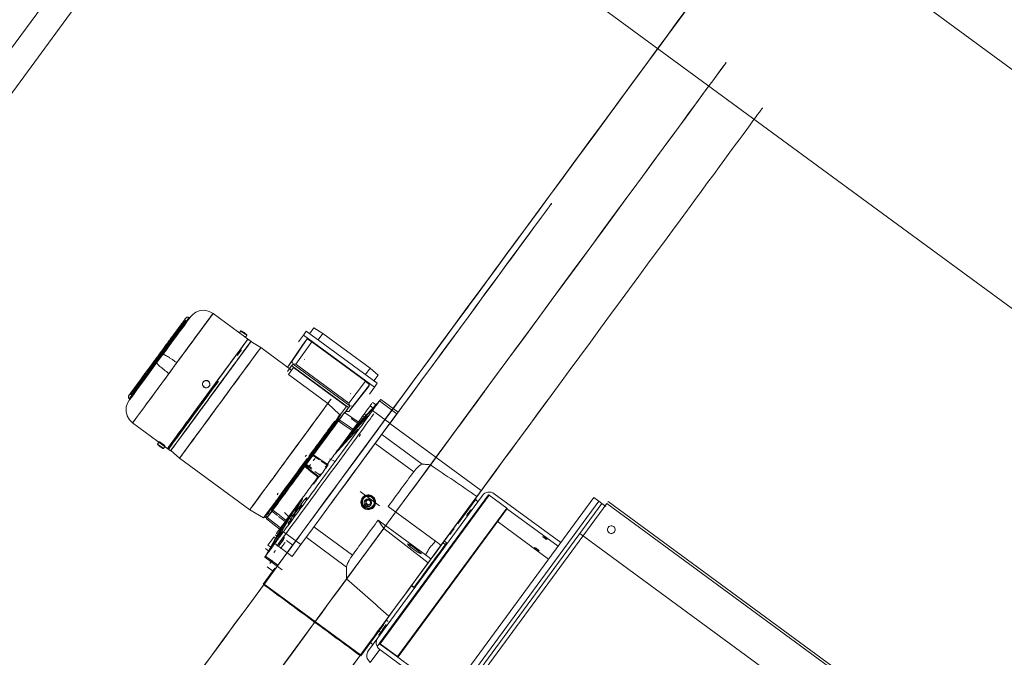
# Model space of a CAD drawing. Header units: metres. Extents: x 135583 to 135939, y 457896 to 458258.
# Tile 294 of 599: x 135793.919 to 135795.195, y 457936.99 to 457937.817. Entities that reach past the tile are written whole.
import ezdxf

# ---------------------------------------------------------------- set-up
doc = ezdxf.new("R2010")
doc.units = ezdxf.units.M
doc.linetypes.add('Hidden', pattern=[4, 2, -2])
doc.layers.add('NIEUWE INSTALLATIE', color=250, linetype='Continuous', lineweight=0)

msp = doc.modelspace()

# ---------------------------------------------------------------- linework, layer by layer
at = {"layer": 'NIEUWE INSTALLATIE'}
for p, q in [((135794.4413, 457938.5061), (135791.0843, 457933.9368)), ((135794.1395, 457937.4305), (135794.1386, 457937.4312)), ((135794.1602, 457937.4234), (135794.1697, 457937.4363)), ((135794.219, 457937.4002), (135794.1697, 457937.4364)), ((135794.15, 457937.4095), (135794.1602, 457937.4234)), ((135794.2059, 457937.414), (135794.2036, 457937.411)), ((135794.2871, 457937.4084), (135794.2906, 457937.4133)), ((135794.2906, 457937.4133), (135794.3825, 457937.3458)), ((135794.3002, 457937.4175), (135794.2948, 457937.4101)), ((135794.3002, 457937.4175), (135794.3121, 457937.4104)), ((135794.2113, 457937.4053), (135794.2135, 457937.4084)), ((135794.2157, 457937.4015), (135794.2143, 457937.4023)), ((135794.2317, 457937.3922), (135794.2187, 457937.3998)), ((135794.2717, 457937.374), (135794.2917, 457937.4033)), ((135794.2772, 457937.3707), (135794.2978, 457937.3997)), ((135794.2804, 457937.3994), (135794.2871, 457937.4084)), ((135794.2867, 457937.3965), (135794.2909, 457937.4022)), ((135794.2871, 457937.4084), (135794.379, 457937.3409)), ((135794.2917, 457937.4033), (135794.2978, 457937.3997)), ((135794.2978, 457937.3997), (135794.3674, 457937.3486)), ((135794.3121, 457937.4104), (135794.3059, 457937.402)), ((135794.3121, 457937.4104), (135794.3734, 457937.3654)), ((135794.1081, 457937.392), (135794.107, 457937.3918)), ((135794.2011, 457937.3817), (135794.2067, 457937.3893)), ((135794.2716, 457937.3629), (135794.2317, 457937.3922)), ((135794.2667, 457937.3672), (135794.2867, 457937.3965)), ((135794.0973, 457937.3785), (135794.099, 457937.3809)), ((135794.1988, 457937.3727), (135794.2041, 457937.38)), ((135794.2667, 457937.3672), (135794.2717, 457937.374)), ((135794.2717, 457937.374), (135794.2734, 457937.3709)), ((135794.2884, 457937.3765), (135794.2881, 457937.3761)), ((135794.0893, 457937.3676), (135794.0894, 457937.3666)), ((135794.1984, 457937.3721), (135794.1903, 457937.3611)), ((135794.2663, 457937.3611), (135794.2716, 457937.3684)), ((135794.2675, 457937.3572), (135794.2741, 457937.3662)), ((135794.2681, 457937.3636), (135794.2725, 457937.3696)), ((135794.2725, 457937.3696), (135794.2717, 457937.3684)), ((135794.2717, 457937.3684), (135794.2725, 457937.3696)), ((135794.2717, 457937.3684), (135794.3453, 457937.3143)), ((135794.2725, 457937.3696), (135794.2734, 457937.3708)), ((135794.2734, 457937.3709), (135794.2772, 457937.3707)), ((135794.2734, 457937.3708), (135794.3472, 457937.3166)), ((135794.2741, 457937.3662), (135794.3426, 457937.3159)), ((135794.2772, 457937.3707), (135794.3459, 457937.3202)), ((135794.3734, 457937.3654), (135794.3672, 457937.357)), ((135794.3734, 457937.3654), (135794.3836, 457937.3562)), ((135794.0939, 457937.3332), (135794.1079, 457937.3523)), ((135794.3186, 457937.3196), (135794.2675, 457937.3572)), ((135794.3459, 457937.3202), (135794.3674, 457937.3486)), ((135794.3674, 457937.3486), (135794.3727, 457937.3438)), ((135794.3836, 457937.3562), (135794.3783, 457937.3489)), ((135794.1571, 457937.3477), (135794.1569, 457937.3474)), ((135794.1645, 457937.3417), (135794.1648, 457937.342)), ((135794.1692, 457937.3382), (135794.1766, 457937.3483)), ((135794.172, 457937.3362), (135794.1809, 457937.3484)), ((135794.3457, 457937.3092), (135794.3677, 457937.337)), ((135794.3507, 457937.316), (135794.3727, 457937.3438)), ((135794.3719, 457937.3427), (135794.3677, 457937.337)), ((135794.379, 457937.3409), (135794.3723, 457937.3319)), ((135794.379, 457937.3409), (135794.3825, 457937.3458)), ((135794.0612, 457937.3258), (135794.0621, 457937.3251)), ((135794.0818, 457937.3167), (135794.0939, 457937.3332)), ((135794.3478, 457937.3323), (135794.3481, 457937.3327)), ((135794.4081, 457937.3064), (135794.3856, 457937.3229)), ((135794.4096, 457937.3083), (135794.387, 457937.3249)), ((135794.1441, 457937.2982), (135794.153, 457937.3104)), ((135794.3337, 457937.3055), (135794.3186, 457937.3196)), ((135794.3308, 457937.2999), (135794.3426, 457937.3159)), ((135794.3454, 457937.3142), (135794.34, 457937.307)), ((135794.3462, 457937.3154), (135794.3418, 457937.3094)), ((135794.3463, 457937.3154), (135794.3453, 457937.3142)), ((135794.3453, 457937.3142), (135794.3463, 457937.3154)), ((135794.3507, 457937.316), (135794.3457, 457937.3092)), ((135794.3459, 457937.3202), (135794.3472, 457937.3166)), ((135794.3463, 457937.3154), (135794.3471, 457937.3166)), ((135794.3472, 457937.3166), (135794.3507, 457937.316)), ((135794.3734, 457937.3165), (135794.3772, 457937.3137)), ((135794.3764, 457937.3105), (135794.399, 457937.2939)), ((135794.381, 457937.3177), (135794.3766, 457937.3209)), ((135794.0683, 457937.2983), (135794.0655, 457937.2945)), ((135794.3298, 457937.2985), (135794.3309, 457937.3)), ((135794.3309, 457937.2975), (135794.3317, 457937.2969)), ((135794.3337, 457937.3025), (135794.3318, 457937.2987)), ((135794.3326, 457937.2981), (135794.3318, 457937.2987)), ((135794.3326, 457937.2981), (135794.3396, 457937.3076)), ((135794.3328, 457937.2979), (135794.3326, 457937.2981)), ((135794.3326, 457937.2976), (135794.3328, 457937.2979)), ((135794.3331, 457937.2983), (135794.3402, 457937.308)), ((135794.3337, 457937.3025), (135794.3356, 457937.3064)), ((135794.3348, 457937.2639), (135794.3621, 457937.3012)), ((135794.3593, 457937.295), (135794.3402, 457937.308)), ((135794.3457, 457937.3092), (135794.3418, 457937.3094)), ((135794.3487, 457937.3), (135794.3582, 457937.2934)), ((135794.3621, 457937.3012), (135794.3659, 457937.2984)), ((135794.3637, 457937.3033), (135794.3675, 457937.3005)), ((135794.3701, 457937.3028), (135794.3657, 457937.306)), ((135794.0655, 457937.2945), (135794.1147, 457937.2583)), ((135794.1288, 457937.2774), (135794.1359, 457937.2871)), ((135794.3418, 457937.216), (135794.399, 457937.2939)), ((135794.351, 457937.2861), (135794.3566, 457937.292)), ((135794.5173, 457937.2067), (135794.3987, 457937.2938)), ((135794.128, 457937.2822), (135794.1222, 457937.2742)), ((135794.35, 457937.2846), (135794.3536, 457937.2819)), ((135794.361, 457937.2793), (135794.3589, 457937.2766)), ((135794.4409, 457937.2409), (135794.3884, 457937.2795)), ((135794.0999, 457937.2698), (135794.0976, 457937.2667)), ((135794.1053, 457937.2611), (135794.1075, 457937.2641)), ((135794.1113, 457937.2621), (135794.1125, 457937.2611)), ((135794.4298, 457937.2311), (135794.3798, 457937.2678)), ((135794.1151, 457937.2587), (135794.1262, 457937.2486)), ((135794.1262, 457937.2486), (135794.2173, 457937.1817)), ((135794.2908, 457937.2527), (135794.2891, 457937.2507)), ((135794.2898, 457937.2399), (135794.2988, 457937.2521)), ((135794.2973, 457937.2517), (135794.2981, 457937.2511)), ((135794.2992, 457937.2521), (135794.3075, 457937.2465)), ((135794.3279, 457937.2444), (135794.3207, 457937.248)), ((135794.2874, 457937.2365), (135794.2891, 457937.2389)), ((135794.2883, 457937.2395), (135794.2891, 457937.2389)), ((135794.2886, 457937.2377), (135794.2893, 457937.2386)), ((135794.2896, 457937.2396), (135794.2888, 457937.2402)), ((135794.2891, 457937.2389), (135794.2898, 457937.2399)), ((135794.29, 457937.2396), (135794.2976, 457937.2343)), ((135794.2907, 457937.2405), (135794.2972, 457937.236)), ((135794.3099, 457937.2448), (135794.3171, 457937.2399)), ((135794.2807, 457937.2274), (135794.2798, 457937.228)), ((135794.28, 457937.2265), (135794.2807, 457937.2274)), ((135794.3015, 457937.2316), (135794.3086, 457937.2267)), ((135794.3056, 457937.2243), (135794.3074, 457937.2244)), ((135794.253, 457937.2012), (135794.2543, 457937.2034)), ((135794.2642, 457937.1679), (135794.2867, 457937.1984)), ((135794.3855, 457937.1869), (135794.3605, 457937.2053)), ((135794.3643, 457937.1969), (135794.3641, 457937.1966)), ((135794.3647, 457937.1962), (135794.3646, 457937.1961)), ((135794.5189, 457937.2003), (135794.3833, 457937.0159)), ((135794.5269, 457937.2011), (135794.3855, 457937.0086)), ((135794.3863, 457937.0081), (135794.5277, 457937.2006)), ((135794.6632, 457937.1975), (135794.4169, 457936.8623)), ((135794.4647, 457937.1351), (135794.5117, 457937.1991)), ((135794.5108, 457937.1961), (135794.4869, 457937.1636)), ((135794.5131, 457937.1924), (135794.509, 457937.1954)), ((135794.5173, 457937.2067), (135794.5117, 457937.1991)), ((135794.5503, 457937.184), (135794.5277, 457937.2006)), ((135794.6204, 457937.1393), (135794.5342, 457937.2026)), ((135794.6697, 457937.1928), (135794.6632, 457937.1975)), ((135794.2528, 457937.1893), (135794.2521, 457937.1916)), ((135794.2812, 457937.1834), (135794.2775, 457937.1862)), ((135794.2846, 457937.1939), (135794.2807, 457937.1887)), ((135794.2825, 457937.1852), (135794.2811, 457937.1862)), ((135794.2832, 457937.1861), (135794.283, 457937.1862)), ((135794.3675, 457937.1898), (135794.368, 457937.1904)), ((135794.3684, 457937.1939), (135794.3679, 457937.1932)), ((135794.3684, 457937.1939), (135794.368, 457937.1904)), ((135794.368, 457937.1904), (135794.3708, 457937.1884)), ((135794.3715, 457937.1953), (135794.3684, 457937.1939)), ((135794.3703, 457937.1878), (135794.3708, 457937.1884)), ((135794.3708, 457937.1884), (135794.3739, 457937.1898)), ((135794.3711, 457937.1946), (135794.3715, 457937.1953)), ((135794.3743, 457937.1932), (135794.3715, 457937.1953)), ((135794.3735, 457937.1891), (135794.3739, 457937.1898)), ((135794.3738, 457937.1926), (135794.3743, 457937.1932)), ((135794.3739, 457937.1898), (135794.3743, 457937.1932)), ((135794.3771, 457937.1869), (135794.3772, 457937.187)), ((135794.3778, 457937.1866), (135794.378, 457937.1868)), ((135794.4582, 457937.141), (135794.3968, 457937.1862)), ((135794.4089, 457936.9915), (135794.5503, 457937.184)), ((135794.4096, 457936.9909), (135794.551, 457937.1833)), ((135794.4234, 457936.8575), (135794.6697, 457937.1928)), ((135794.4274, 457936.8546), (135794.6737, 457937.1898)), ((135794.4291, 457936.8484), (135794.6801, 457937.1901)), ((135794.55, 457937.1836), (135794.6169, 457937.1345)), ((135794.6697, 457937.1928), (135794.6737, 457937.1898)), ((135794.6737, 457937.1898), (135794.6787, 457937.1862)), ((135794.6801, 457937.1901), (135795.1724, 457936.8284)), ((135795.1742, 457936.8308), (135794.6819, 457937.1925)), ((135794.2173, 457937.1817), (135794.2351, 457937.1713)), ((135794.2351, 457937.1713), (135794.2423, 457937.1781)), ((135794.2366, 457937.1727), (135794.2391, 457937.1709)), ((135794.2375, 457937.1739), (135794.2419, 457937.1781)), ((135794.2375, 457937.1739), (135794.24, 457937.1721)), ((135794.239, 457937.1702), (135794.24, 457937.1716)), ((135794.239, 457937.1702), (135794.2571, 457937.1559)), ((135794.2391, 457937.1709), (135794.24, 457937.1721)), ((135794.24, 457937.1721), (135794.247, 457937.1816)), ((135794.24, 457937.1716), (135794.2466, 457937.1805)), ((135794.2453, 457937.181), (135794.2461, 457937.1804)), ((135794.2461, 457937.1804), (135794.2464, 457937.1803)), ((135794.2461, 457937.1799), (135794.2533, 457937.1742)), ((135794.247, 457937.1816), (135794.2462, 457937.1822)), ((135794.2547, 457937.1731), (135794.2632, 457937.1664)), ((135794.2625, 457937.1781), (135794.2719, 457937.1682)), ((135794.2643, 457937.1667), (135794.2682, 457937.1733)), ((135794.2701, 457937.1758), (135794.2741, 457937.1729)), ((135794.5009, 457937.1779), (135794.5014, 457937.1787)), ((135794.2583, 457937.1574), (135794.2643, 457937.168)), ((135794.2632, 457937.1664), (135794.2601, 457937.1612)), ((135794.2643, 457937.1667), (135794.2614, 457937.1617)), ((135794.268, 457937.1651), (135794.2642, 457937.1679)), ((135794.3505, 457937.1231), (135794.3005, 457937.1598)), ((135794.3429, 457937.0922), (135794.391, 457937.1577)), ((135794.3838, 457937.1685), (135794.4452, 457937.1234)), ((135794.4823, 457937.1573), (135794.4767, 457937.1497)), ((135794.6047, 457937.1178), (135794.5378, 457937.1669)), ((135794.2408, 457937.136), (135794.2485, 457937.1464)), ((135794.2485, 457937.1465), (135794.2528, 457937.1433)), ((135794.2505, 457937.1492), (135794.2543, 457937.1464)), ((135794.2521, 457937.1513), (135794.2557, 457937.1486)), ((135794.2553, 457937.1358), (135794.2623, 457937.1457)), ((135794.2609, 457937.1532), (135794.2835, 457937.1366)), ((135794.2904, 457937.1461), (135794.3429, 457937.1075)), ((135794.6453, 457937.1511), (135795.1495, 457936.7807)), ((135794.2375, 457937.1316), (135794.242, 457937.1283)), ((135794.2405, 457937.1357), (135794.2408, 457937.136)), ((135794.2408, 457937.136), (135794.2446, 457937.1332)), ((135794.2497, 457937.138), (135794.2723, 457937.1214)), ((135794.2554, 457937.1356), (135794.2553, 457937.1358)), ((135794.2602, 457937.1353), (135794.2573, 457937.1315)), ((135794.2589, 457937.1336), (135794.2627, 457937.1388)), ((135794.2628, 457937.139), (135794.263, 457937.1392)), ((135794.2731, 457937.1361), (135794.2651, 457937.142)), ((135794.2704, 457937.1323), (135794.2658, 457937.1261)), ((135794.2723, 457937.1214), (135794.2835, 457937.1366)), ((135794.4517, 457937.1174), (135794.4647, 457937.135)), ((135794.4709, 457937.1367), (135794.4677, 457937.1391)), ((135794.4725, 457937.1389), (135794.4693, 457937.1413)), ((135794.4717, 457937.1361), (135794.4709, 457937.1367)), ((135794.2368, 457937.1205), (135794.2594, 457937.1039)), ((135794.2407, 457937.1267), (135794.2377, 457937.1217)), ((135794.2377, 457937.1217), (135794.2538, 457937.1099)), ((135794.244, 457937.1306), (135794.2439, 457937.1302)), ((135794.2505, 457937.129), (135794.2485, 457937.1262)), ((135794.2399, 457937.1077), (135794.2479, 457937.1018)), ((135794.2431, 457937.1121), (135794.2464, 457937.1166)), ((135794.4485, 457937.113), (135794.4517, 457937.1174)), ((135794.2346, 457937.0854), (135794.2497, 457937.1059)), ((135794.3612, 457936.9924), (135794.2346, 457937.0854)), ((135794.236, 457937.0855), (135794.3609, 457936.9937)), ((135794.4266, 457937.0832), (135794.4299, 457937.0809)), ((135794.4302, 457937.0814), (135794.427, 457937.0838)), ((135794.4302, 457937.0814), (135794.431, 457937.0808)), ((135794.3906, 457937.0325), (135794.3612, 457936.9924)), ((135794.3899, 457937.0324), (135794.3853, 457937.0262)), ((135794.3923, 457937.0307), (135794.3894, 457937.0267)), ((135794.3923, 457937.0307), (135794.3942, 457937.0332)), ((135794.3969, 457937.0368), (135794.3945, 457937.0386)), ((135794.3844, 457937.0249), (135794.3868, 457937.0231)), ((135794.3872, 457937.0231), (135794.3871, 457937.0231)), ((135794.3833, 457937.0159), (135794.3711, 457936.9992)), ((135794.3729, 457937.0101), (135794.3769, 457937.0071)), ((135794.3853, 457937.0084), (135794.3829, 457937.0052)), ((135794.3853, 457937.0084), (135794.3854, 457937.0086)), ((135794.3853, 457937.0084), (135794.3855, 457937.0086)), ((135794.4086, 457936.9911), (135794.386, 457937.0077)), ((135794.3863, 457937.0081), (135794.4089, 457936.9915)), ((135794.4755, 457936.942), (135794.3893, 457937.0054)), ((135794.3612, 457936.9924), (135794.3611, 457936.9923)), ((135794.3735, 457936.9839), (135794.3857, 457937.0005)), ((135794.3857, 457937.0005), (135794.472, 457936.9372)), ((135794.4096, 457936.9909), (135794.4095, 457936.9906)), ((135794.4095, 457936.9906), (135794.4096, 457936.9908))]:
    msp.add_line(p, q, dxfattribs=at)
at = {"layer": 'NIEUWE INSTALLATIE', "linetype": 'Hidden'}
for p, q in [((135794.2167, 457938.4791), (135795.667, 457937.4135)), ((135794.2167, 457938.4791), (135795.667, 457937.4135)), ((135791.1332, 457933.9443), (135794.4488, 457938.4572)), ((135795.519, 457937.2121), (135794.0687, 457938.2776)), ((135795.519, 457937.2121), (135794.0687, 457938.2776)), ((135795.519, 457937.2121), (135794.0687, 457938.2776)), ((135795.519, 457937.2121), (135794.0687, 457938.2776))]:
    msp.add_line(p, q, dxfattribs=at)
at = {"layer": 'NIEUWE INSTALLATIE', "flags": 128}
for points in [[(135794.1697, 457937.4364), (135794.1646, 457937.4391), (135794.1589, 457937.4404), (135794.1531, 457937.44), (135794.1476, 457937.438), (135794.1434, 457937.4351), (135794.1405, 457937.4319)], [(135794.1012, 457937.3852), (135794.1015, 457937.3856), (135794.1068, 457937.3928), (135794.1077, 457937.394), (135794.1154, 457937.4045), (135794.1218, 457937.4132), (135794.1271, 457937.4205), (135794.1312, 457937.4259), (135794.1337, 457937.4293), (135794.1339, 457937.4296), (135794.134, 457937.4298), (135794.1342, 457937.43), (135794.1345, 457937.4304), (135794.1333, 457937.4288), (135794.133, 457937.4284), (135794.1304, 457937.4249), (135794.13, 457937.4243), (135794.1295, 457937.4237), (135794.129, 457937.423), (135794.1285, 457937.4223), (135794.128, 457937.4216), (135794.1275, 457937.4209), (135794.1269, 457937.4201), (135794.1263, 457937.4193), (135794.1257, 457937.4185), (135794.1251, 457937.4176), (135794.1244, 457937.4168), (135794.1184, 457937.4085), (135794.1176, 457937.4074), (135794.1168, 457937.4063), (135794.116, 457937.4052), (135794.1151, 457937.4041), (135794.1143, 457937.403), (135794.1135, 457937.4018), (135794.1126, 457937.4007), (135794.1117, 457937.3995), (135794.1109, 457937.3983), (135794.11, 457937.3971), (135794.1091, 457937.3959), (135794.1082, 457937.3946), (135794.1073, 457937.3934), (135794.1064, 457937.3921), (135794.1054, 457937.3909), (135794.1045, 457937.3896), (135794.1036, 457937.3884), (135794.1026, 457937.3871), (135794.1017, 457937.3858), (135794.1012, 457937.3851)], [(135794.1377, 457937.4281), (135794.1398, 457937.431), (135794.1405, 457937.4319), (135794.1399, 457937.4311), (135794.1381, 457937.4286), (135794.1355, 457937.4251), (135794.1325, 457937.4209), (135794.126, 457937.4121), (135794.1218, 457937.4065), (135794.121, 457937.4054), (135794.1202, 457937.4043), (135794.119, 457937.4026), (135794.1181, 457937.4014), (135794.1173, 457937.4003), (135794.1164, 457937.3991), (135794.1155, 457937.3979), (135794.1147, 457937.3967), (135794.1138, 457937.3955), (135794.1129, 457937.3943), (135794.112, 457937.393), (135794.1111, 457937.3918), (135794.1101, 457937.3906), (135794.1092, 457937.3893), (135794.1083, 457937.388), (135794.1074, 457937.3868), (135794.1064, 457937.3855), (135794.1055, 457937.3842), (135794.1047, 457937.3831)], [(135794.1386, 457937.4312), (135794.1381, 457937.4314), (135794.1376, 457937.4316), (135794.1371, 457937.4317), (135794.1366, 457937.4317), (135794.136, 457937.4316), (135794.1355, 457937.4314), (135794.1351, 457937.4311), (135794.1347, 457937.4307), (135794.1346, 457937.4305)], [(135794.0606, 457937.3298), (135794.0615, 457937.331), (135794.0617, 457937.3313), (135794.0642, 457937.3348), (135794.0678, 457937.3397), (135794.072, 457937.3453), (135794.0726, 457937.3463), (135794.0733, 457937.3472), (135794.0815, 457937.3583), (135794.0856, 457937.3638), (135794.0873, 457937.3662), (135794.0882, 457937.3674), (135794.0891, 457937.3686), (135794.09, 457937.3699), (135794.0909, 457937.3712), (135794.0919, 457937.3724), (135794.0928, 457937.3737), (135794.0937, 457937.375), (135794.0947, 457937.3763), (135794.0956, 457937.3775), (135794.0966, 457937.3788), (135794.0975, 457937.3801), (135794.0985, 457937.3814), (135794.0994, 457937.3827), (135794.1003, 457937.384), (135794.1012, 457937.3851)], [(135794.0939, 457937.3752), (135794.093, 457937.3739), (135794.0874, 457937.3663), (135794.0865, 457937.3651), (135794.0856, 457937.3639), (135794.0765, 457937.3515), (135794.0705, 457937.3434), (135794.0658, 457937.337), (135794.0654, 457937.3364), (135794.0649, 457937.3357), (135794.062, 457937.3318), (135794.0617, 457937.3314), (135794.0615, 457937.3311), (135794.0606, 457937.3298)], [(135794.1047, 457937.3831), (135794.0979, 457937.3739), (135794.0901, 457937.3633), (135794.0834, 457937.3542), (135794.0773, 457937.3458), (135794.0718, 457937.3384), (135794.0673, 457937.3322), (135794.0638, 457937.3275), (135794.0617, 457937.3247), (135794.061, 457937.3237), (135794.0617, 457937.3246), (135794.0634, 457937.327), (135794.0661, 457937.3306)], [(135794.0655, 457937.2945), (135794.0613, 457937.2986), (135794.0584, 457937.3037), (135794.0571, 457937.3093), (135794.0573, 457937.3151), (135794.0589, 457937.32), (135794.061, 457937.3237)], [(135794.0612, 457937.3258), (135794.0608, 457937.3261), (135794.0604, 457937.3266), (135794.0602, 457937.3271), (135794.0601, 457937.3276), (135794.06, 457937.3281), (135794.06, 457937.3286), (135794.0602, 457937.3292), (135794.0604, 457937.3296), (135794.0606, 457937.3298)], [(135794.387, 457937.3249), (135794.3754, 457937.3122), (135794.3686, 457937.3049), (135794.359, 457937.2946), (135794.3566, 457937.292)], [(135794.3856, 457937.3229), (135794.385, 457937.3223), (135794.3845, 457937.3217), (135794.384, 457937.3212), (135794.3835, 457937.3206), (135794.3829, 457937.32), (135794.3824, 457937.3194), (135794.3819, 457937.3188), (135794.3814, 457937.3182), (135794.3808, 457937.3176)], [(135794.3347, 457937.3052), (135794.3328, 457937.3014), (135794.3309, 457937.2975)], [(135794.3331, 457937.2983), (135794.3421, 457937.2922), (135794.351, 457937.2861)], [(135794.3455, 457937.2772), (135794.3489, 457937.2808), (135794.3522, 457937.2844), (135794.3556, 457937.288), (135794.359, 457937.2917), (135794.3624, 457937.2953), (135794.3658, 457937.2989), (135794.3692, 457937.3026)], [(135794.3321, 457937.2969), (135794.341, 457937.2907), (135794.3499, 457937.2845)], [(135794.3536, 457937.2819), (135794.3406, 457937.268), (135794.3275, 457937.2541)], [(135794.2999, 457937.2531), (135794.3094, 457937.2466), (135794.319, 457937.2401)], [(135794.2886, 457937.2377), (135794.2971, 457937.231), (135794.3056, 457937.2243)], [(135794.2893, 457937.2386), (135794.2984, 457937.2315), (135794.3074, 457937.2244)], [(135794.3086, 457937.2282), (135794.3086, 457937.2275), (135794.3086, 457937.2267)], [(135794.278, 457937.1862), (135794.2676, 457937.1686), (135794.2557, 457937.1486)], [(135794.24, 457937.1716), (135794.2492, 457937.1645), (135794.2583, 457937.1574)], [(135794.2643, 457937.168), (135794.2557, 457937.1746), (135794.2472, 457937.1813)], [(135794.2368, 457937.1205), (135794.2449, 457937.1345), (135794.2499, 457937.1432), (135794.257, 457937.1557), (135794.2601, 457937.1611)], [(135794.2587, 457937.1571), (135794.2584, 457937.1567), (135794.2555, 457937.1517), (135794.2525, 457937.1467), (135794.2496, 457937.1417), (135794.2466, 457937.1367)], [(135794.391, 457937.1577), (135794.3874, 457937.1631), (135794.3838, 457937.1685)], [(135794.4485, 457937.113), (135794.4197, 457937.1354), (135794.391, 457937.1577)], [(135794.2528, 457937.1433), (135794.2524, 457937.1427), (135794.2521, 457937.1421), (135794.2518, 457937.1415), (135794.2514, 457937.1409), (135794.2511, 457937.1404), (135794.2507, 457937.1398), (135794.2504, 457937.1392), (135794.2501, 457937.1386), (135794.2497, 457937.138)]]:
    msp.add_lwpolyline(points, dxfattribs=at)
at = {"layer": 'NIEUWE INSTALLATIE'}
for centre, major_axis, ratio, start_param, end_param in [((135794.9751, 457938.0915), (0.7401, 1.0074), 0.000001, 3.571819, 9.424778), ((135794.6613, 457937.6644), (-0.7401, -1.0074), 0.000001, 0.257275, 6.509308), ((135794.3497, 457937.1015), (0.4852, 0.6604), 0.000001, 0, 1.411191), ((135794.4084, 457937.0584), (0.4737, 0.6447), 0.000001, 0, 3.141593), ((135794.3126, 457937.1763), (-0.296, -0.4029), 0.000001, 1.472094, 4.613686), ((135794.1176, 457937.3654), (0.0521, 0.0709), 0.000001, 4.85078, 8.111021), ((135794.1176, 457937.3654), (0.0521, 0.0709), 0.000001, 4.85078, 6.283185), ((135794.0999, 457937.3785), (0.0387, 0.0527), 0.000001, 0, 0.785398), ((135794.0999, 457937.3785), (-0.0387, -0.0527), 0.000001, 3.926983, 6.283178), ((135794.2097, 457937.4112), (-0.00383, 0.00281), 0.098487, 0, 3.141593), ((135794.2097, 457937.4112), (-0.00383, 0.00281), 0.098487, 3.141593, 6.283185), ((135794.1628, 457937.3322), (0.0515, 0.0701), 0.000001, 0.777446, 6.283185), ((135794.1628, 457937.3322), (-0.0516, -0.0702), 0.000001, 1.058578, 6.556365), ((135794.1669, 457937.3293), (0.0518, 0.0705), 0.000001, 1.159539, 6.283185), ((135794.1669, 457937.3293), (-0.0518, -0.0705), 0.000001, 1.398634, 5.907339), ((135794.1628, 457937.3322), (0.0515, 0.0701), 0.000001, 0, 1.383144), ((135794.1669, 457937.3293), (-0.0518, -0.0705), 0.000001, 4.164237, 8.876626), ((135794.179, 457937.3204), (0.0527, 0.0718), 0.000001, 0.785886, 6.283185), ((135794.179, 457937.3204), (-0.0527, -0.0718), 0.000001, 6.239031, 10.951421), ((135794.1669, 457937.3293), (-0.0521, -0.0709), 0.000001, 4.002874, 4.788275), ((135794.0999, 457937.3785), (-0.0387, -0.0527), 0.000001, 4.811036, 7.16723), ((135794.1609, 457937.3448), (-0.00383, 0.00281), 0.995138, 3.141592, 6.283185), ((135794.1628, 457937.3322), (-0.0516, -0.0702), 0.000001, 4.477115, 4.511371), ((135794.1641, 457937.3313), (-0.0516, -0.0702), 0.000001, 4.613742, 7.849548), ((135794.1609, 457937.3448), (-0.00383, 0.00281), 0.995138, 0.000002, 3.141595), ((135794.1628, 457937.3322), (0.0516, 0.0702), 0.000001, 1.344945, 1.381903), ((135794.0359, 457936.6743), (0.4852, 0.6604), 0.000001, 0, 1.590583), ((135794.1669, 457937.3293), (-0.0518, -0.0705), 0.000001, 1.318586, 1.553206), ((135794.1628, 457937.3322), (-0.0516, -0.0702), 0.000001, 4.707195, 4.749241), ((135794.27, 457937.2535), (-0.0527, -0.0718), 0.000001, 0.583679, 6.381832), ((135795.1, 457937.9998), (-0.7401, -1.0074), 0.000001, 0.051431, 0.835933), ((135794.27, 457937.2535), (0.0527, 0.0718), 0.000001, 0.654462, 1.432405), ((135794.2901, 457937.1929), (-0.296, -0.4029), 0.000001, 1.669443, 1.86678), ((135794.3678, 457937.3088), (-0.0089, -0.0121), 0.000001, 1.669443, 2.646978), ((135794.2886, 457937.2399), (0.0432, 0.0588), 0.000001, 0.451609, 6.734301), ((135794.2886, 457937.2399), (-0.0432, -0.0588), 0.000001, 0.592151, 6.874432), ((135794.2894, 457937.2393), (0.0432, 0.0588), 0.000001, 0.625288, 6.898665), ((135794.2894, 457937.2393), (0.0432, 0.0588), 0.000001, 0, 1.578789), ((135794.2896, 457937.2391), (-0.0506, -0.0689), 0.000001, 3.148405, 4.719201), ((135794.2896, 457937.2391), (0.0435, 0.0592), 0.000001, 0, 0.785544), ((135794.1135, 457936.9054), (0.296, 0.4029), 0.000001, 0, 0.787838), ((135792.6162, 457938.2033), (-1.562, 1.1476), 0.995138, 3.290986, 3.294266), ((135794.3678, 457937.3088), (-0.0089, -0.0121), 0.000001, 0.098647, 1.669443), ((135794.3952, 457937.2887), (0.013, 0.0177), 0.000001, 0, 0.787838), ((135794.2866, 457937.2413), (0.0515, 0.0701), 0.000001, 0.657269, 1.432405), ((135794.2886, 457937.2399), (0.0432, 0.0588), 0.000001, 0.615487, 0.653695), ((135798.4559, 457933.4565), (-3.154, 4.6457), 0.994532, 0.223006, 0.225181), ((135794.0946, 457936.6312), (0.4737, 0.6447), 0.000001, 0, 1.452329), ((135794.2886, 457937.2399), (0.0432, 0.0588), 0.000001, 0.877291, 1.371906), ((135794.2896, 457937.2391), (0.0435, 0.0592), 0.000001, 0.796873, 1.338189), ((135794.1015, 457937.2639), (-0.00383, 0.00281), 0.098487, 0, 3.141593), ((135794.1015, 457937.2639), (-0.00383, 0.00281), 0.098487, 3.141593, 6.283185), ((135794.1641, 457937.3313), (-0.0516, -0.0702), 0.000001, 0.068403, 0.098647), ((135794.27, 457937.2535), (-0.0527, -0.0718), 0.000001, 4.613742, 6.184539), ((135794.2866, 457937.2413), (-0.0515, -0.0701), 0.000001, 4.613742, 6.184539), ((135794.2886, 457937.2399), (0.0432, 0.0588), 0.000001, 1.293738, 1.562804), ((135794.2886, 457937.2399), (-0.0432, -0.0588), 0.000001, 4.720245, 5.69104), ((135793.8944, 457937.5191), (-0.3876, 0.2848), 0.995138, 3.141605, 3.149506), ((135799.684, 457933.4874), (-5.4475, 3.7152), 0.098427, 6.16367, 6.165522), ((135794.2901, 457937.1929), (0.296, 0.4029), 0.000001, 4.613686, 4.811036), ((135794.3078, 457937.2257), (-0.0511, -0.0695), 0.000033, 4.697334, 4.811034), ((135794.5554, 457937.5069), (0.296, 0.4029), 0.000001, 3.926991, 3.949214), ((135794.3078, 457937.2257), (0.0511, 0.0695), 0.000004, 1.669443, 1.726331), ((135794.2886, 457937.2399), (-0.0432, -0.0588), 0.000001, 5.472831, 6.483437), ((135794.28, 457937.1877), (-0.00562, -0.00766), 0.000001, 1.669443, 4.018454), ((135794.3709, 457937.1915), (-0.00766, 0.00562), 0.995138, 4.712388, 7.85398), ((135794.371, 457937.1916), (-0.00685, 0.00503), 0.995138, 4.71239, 7.853982), ((135794.3712, 457937.1918), (-0.00685, 0.00503), 0.995138, 4.712389, 7.853982), ((135794.371, 457937.1916), (-0.00625, 0.00459), 0.995138, 4.712389, 7.853982), ((135794.3709, 457937.1915), (-0.00625, 0.00459), 0.995138, 6.268378, 6.283188), ((135794.3702, 457937.1905), (-0.00387, 0.00284), 0.995138, 4.712388, 7.853981), ((135794.3709, 457937.1915), (-0.00766, 0.00562), 0.995138, 1.570796, 4.712389), ((135794.3705, 457937.191), (-0.00387, 0.00284), 0.995138, 4.712389, 7.853982), ((135794.3712, 457937.1918), (-0.00685, 0.00503), 0.995138, 1.570796, 4.712389), ((135794.371, 457937.1916), (-0.00625, 0.00459), 0.995138, 1.570797, 4.712389), ((135794.3709, 457937.1915), (-0.00625, 0.00459), 0.995138, 4.712388, 5.759586), ((135794.3709, 457937.1915), (-0.00625, 0.00459), 0.995138, 3.66519, 4.712387), ((135794.371, 457937.1916), (-0.00685, 0.00503), 0.995138, 3.632267, 4.712388), ((135794.5277, 457937.1938), (-0.00886, 0.00651), 0.995138, 4.712389, 6.283185), ((135794.5275, 457937.2003), (-0.000806, 0.000592), 0.098487, 0, 0.785398), ((135794.5277, 457937.2005), (-0.000806, 0.000592), 0.098487, 4.712389, 6.283185), ((135794.2886, 457937.2399), (-0.0432, -0.0588), 0.000001, 6.029141, 6.08024), ((135794.28, 457937.1877), (-0.00562, -0.00766), 0.000001, 0.098647, 1.669443), ((135794.3709, 457937.1915), (-0.00625, 0.00459), 0.995138, 0.508792, 1.570799), ((135794.371, 457937.1916), (-0.00685, 0.00503), 0.995138, 1.570796, 3.390221), ((135794.3709, 457937.1915), (-0.00625, 0.00459), 0.995138, 1.570797, 3.448034), ((135794.3702, 457937.1905), (-0.00387, 0.00284), 0.995138, 1.570797, 4.71239), ((135794.3705, 457937.191), (-0.00387, 0.00284), 0.995138, 1.570798, 4.71239), ((135794.5502, 457937.1839), (-0.000806, 0.000592), 0.098487, 3.141593, 4.712389), ((135794.5501, 457937.1837), (-0.000806, 0.000592), 0.098487, 2.356194, 3.141593), ((135794.6801, 457937.1901), (0.00178, 0.00242), 0.000001, 0, 0.785398), ((135794.2866, 457937.2413), (-0.0515, -0.0701), 0.000001, 6.18454, 6.195055), ((135794.2896, 457937.2391), (-0.0432, -0.0588), 0.000001, 6.131993, 6.184539), ((135794.2574, 457937.1585), (0.0089, 0.0121), 0.000001, 1.472626, 2.22905), ((135794.3152, 457937.2203), (0.0629, 0.0857), 0.000001, 3.141593, 3.981346), ((135794.2574, 457937.1585), (0.0089, 0.0121), 0.000001, 0.740709, 1.432405), ((135794.5375, 457937.1666), (-0.000806, 0.000592), 0.098487, 2.356194, 3.141592), ((135794.5377, 457937.1669), (-0.000806, 0.000592), 0.098487, 3.141593, 3.926991), ((135794.686, 457937.156), (-0.00428, -0.00259), 1, 3.534283, 6.675876), ((135794.686, 457937.156), (-0.00498, 0.0004), 1, 1.017214, 4.158807), ((135794.5999, 457937.1451), (-0.00282, 0.00207), 0.098487, 6.283185, 9.424778), ((135794.5999, 457937.1451), (-0.00282, 0.00207), 0.098487, 3.141593, 6.283185), ((135794.3048, 457937.2028), (-0.0562, -0.0766), 0.000001, 5.599474, 5.79184), ((135794.4307, 457937.131), (-0.00886, 0.00651), 0.098487, 4.712389, 7.853982), ((135794.4307, 457937.131), (-0.00886, 0.00651), 0.098487, 1.570796, 4.712389), ((135794.4512, 457937.1099), (-0.0213, -0.029), 0.000001, 1.17409, 3.530284), ((135794.4566, 457937.141), (-0.00806, 0.00592), 0.098487, 3.141593, 4.589325), ((135794.5894, 457937.1308), (-0.00282, 0.00207), 0.098487, 0, 3.141593), ((135794.5894, 457937.1308), (-0.00282, 0.00207), 0.098487, 3.141593, 6.283185), ((135794.4437, 457937.1233), (-0.00806, 0.00592), 0.098487, 3.141593, 4.589325), ((135794.3894, 457937.0318), (0.00503, 0.00685), 0.000001, 0, 1.438108), ((135794.3869, 457937.0227), (-0.00284, -0.00386), 0.000001, 4.811036, 9.523425), ((135794.3922, 457937.0094), (-0.00886, 0.00651), 0.995138, 0, 1.570796), ((135794.3861, 457937.0078), (-0.000806, 0.000592), 0.098487, 0, 1.570796), ((135794.3863, 457937.008), (-0.000806, 0.000592), 0.098487, 4.712389, 6.283185), ((135794.38, 457936.9927), (-0.00886, 0.00651), 0.995138, 6.283185, 7.853981), ((135794.4087, 457936.9912), (-0.000806, 0.000592), 0.098487, 1.570796, 3.141593), ((135794.4088, 457936.9915), (-0.000806, 0.000592), 0.098487, 3.141593, 4.712389)]:
    msp.add_ellipse(centre, major_axis=major_axis, ratio=ratio, start_param=start_param, end_param=end_param, dxfattribs=at)
for centre, major_axis in [((135794.3497, 457937.1015), (0.4852, 0.6604)), ((135794.0999, 457937.3785), (-0.0387, -0.0527)), ((135794.1176, 457937.3654), (-0.0521, -0.0709)), ((135794.1176, 457937.3654), (-0.0521, -0.0709)), ((135794.1176, 457937.3654), (-0.0521, -0.0709)), ((135794.1669, 457937.3293), (-0.0521, -0.0709)), ((135794.1669, 457937.3293), (-0.0521, -0.0709)), ((135794.0982, 457937.3797), (0.0089, 0.0121)), ((135794.2873, 457937.2407), (0.0483, 0.0657)), ((135794.2896, 457937.2391), (0.0435, 0.0592)), ((135794.2896, 457937.2391), (0.0432, 0.0588)), ((135794.3152, 457937.2203), (0.0629, 0.0857)), ((135794.5012, 457937.1783), (0.00284, 0.00386)), ((135794.4512, 457937.1099), (0.0213, 0.029))]:
    msp.add_ellipse(centre, major_axis=major_axis, ratio=0.000001, dxfattribs=at)
for points, knots in [([(135794.1078, 457937.3916), (135794.1087, 457937.3928), (135794.1106, 457937.3954), (135794.1134, 457937.3992), (135794.1161, 457937.4029), (135794.1188, 457937.4066), (135794.1213, 457937.41), (135794.1236, 457937.4131), (135794.1257, 457937.416), (135794.1276, 457937.4186), (135794.1294, 457937.4209), (135794.1308, 457937.4229), (135794.132, 457937.4246), (135794.1331, 457937.426), (135794.1339, 457937.4271), (135794.1343, 457937.4276), (135794.1343, 457937.4276), (135794.1339, 457937.4271), (135794.133, 457937.4259), (135794.1318, 457937.4242), (135794.1301, 457937.422), (135794.1281, 457937.4192), (135794.1258, 457937.416), (135794.123, 457937.4123), (135794.1201, 457937.4083), (135794.1159, 457937.4026), (135794.1098, 457937.3943), (135794.1047, 457937.3874), (135794.1023, 457937.3841)], [0.1137503, 0.1137503, 0.1137503, 0.1137503, 0.1388889, 0.1666667, 0.1944444, 0.2222222, 0.25, 0.2777778, 0.3055556, 0.3333333, 0.3611111, 0.3888889, 0.4166667, 0.4444444, 0.4791667, 0.5138889, 0.5486111, 0.5833333, 0.6180556, 0.6527778, 0.6875, 0.7222222, 0.7569444, 0.7916667, 0.8263889, 0.8611111, 0.9305556, 1, 1, 1, 1]), ([(135794.1403, 457937.4316), (135794.1404, 457937.4317), (135794.1405, 457937.4319), (135794.1405, 457937.4319), (135794.1403, 457937.4316), (135794.1402, 457937.4315)], [0.49513815, 0.49513815, 0.49513815, 0.49513815, 0.51388889, 0.54861111, 0.5718155, 0.5718155, 0.5718155, 0.5718155]), ([(135794.0898, 457937.367), (135794.0891, 457937.3661), (135794.086, 457937.3619), (135794.0817, 457937.356), (135794.0774, 457937.3503), (135794.0745, 457937.3463), (135794.0718, 457937.3425), (135794.0694, 457937.3393), (135794.0674, 457937.3366), (135794.0657, 457937.3343), (135794.0645, 457937.3327), (135794.0637, 457937.3315), (135794.0632, 457937.3309), (135794.0632, 457937.3309), (135794.0637, 457937.3315), (135794.0645, 457937.3326), (135794.0655, 457937.334), (135794.0667, 457937.3357), (135794.0682, 457937.3377), (135794.0699, 457937.34), (135794.0718, 457937.3426), (135794.0739, 457937.3455), (135794.0762, 457937.3486), (135794.0787, 457937.352), (135794.0814, 457937.3556), (135794.0841, 457937.3594), (135794.087, 457937.3633), (135794.09, 457937.3674), (135794.0932, 457937.3716), (135794.0973, 457937.3773), (135794.1003, 457937.3814), (135794.1023, 457937.3841)], [-0.9484147, -0.9484147, -0.9484147, -0.9484147, -0.9305556, -0.8611111, -0.8263889, -0.7916667, -0.7569444, -0.7222222, -0.6875, -0.6527778, -0.6180556, -0.5833333, -0.5486111, -0.5138889, -0.4791667, -0.4444444, -0.4166667, -0.3888889, -0.3611111, -0.3333333, -0.3055556, -0.2777778, -0.25, -0.2222222, -0.1944444, -0.1666667, -0.1388889, -0.1111111, -0.0833333, -0.0555556, 0, 0, 0, 0]), ([(135794.0961, 457937.3733), (135794.0958, 457937.3735), (135794.0955, 457937.3737), (135794.095, 457937.3741), (135794.0947, 457937.3744), (135794.0944, 457937.3746), (135794.0942, 457937.3748), (135794.094, 457937.375), (135794.0939, 457937.3751), (135794.0939, 457937.3752), (135794.0939, 457937.3752), (135794.094, 457937.3752), (135794.0942, 457937.3752), (135794.0944, 457937.3751), (135794.0947, 457937.3749), (135794.0951, 457937.3747), (135794.0953, 457937.3745)], [0, 0, 0, 0, 0.125, 0.1875, 0.25, 0.3125, 0.375, 0.4375, 0.5, 0.5625, 0.625, 0.6875, 0.75, 0.8125, 0.875, 1, 1, 1, 1]), ([(135794.1023, 457937.3841), (135794.1021, 457937.3842), (135794.1018, 457937.3845), (135794.1015, 457937.3847), (135794.1013, 457937.3849), (135794.1012, 457937.385), (135794.1012, 457937.3851), (135794.1012, 457937.3852), (135794.1013, 457937.3852), (135794.1015, 457937.3851), (135794.1017, 457937.385), (135794.1019, 457937.3849), (135794.1022, 457937.3847), (135794.1026, 457937.3844), (135794.1031, 457937.3841), (135794.1035, 457937.3838), (135794.1037, 457937.3837)], [0, 0, 0, 0, 0.125, 0.1875, 0.25, 0.3125, 0.375, 0.4375, 0.5, 0.5625, 0.625, 0.6875, 0.75, 0.8125, 0.875, 1, 1, 1, 1]), ([(135794.1047, 457937.3831), (135794.1048, 457937.3832), (135794.1051, 457937.3833), (135794.1063, 457937.3829), (135794.1081, 457937.3821), (135794.1104, 457937.3808), (135794.1131, 457937.3791), (135794.1162, 457937.3771), (135794.1195, 457937.3748), (135794.1217, 457937.3732), (135794.1227, 457937.3724)], [0.0009377, 0.0009377, 0.0009377, 0.0009377, 0.125, 0.25, 0.375, 0.5, 0.625, 0.75, 0.875, 1, 1, 1, 1]), ([(135794.1125, 457937.3585), (135794.1114, 457937.3592), (135794.1092, 457937.3609), (135794.1061, 457937.3634), (135794.1033, 457937.3657), (135794.1008, 457937.3677), (135794.0989, 457937.3695), (135794.0976, 457937.371), (135794.0968, 457937.372), (135794.0968, 457937.3724), (135794.0969, 457937.3725)], [0, 0, 0, 0, 0.125, 0.25, 0.375, 0.5, 0.625, 0.75, 0.875, 0.9990623, 0.9990623, 0.9990623, 0.9990623]), ([(135794.1569, 457937.3474), (135794.1571, 457937.3476), (135794.1574, 457937.348), (135794.1581, 457937.3485), (135794.1588, 457937.3489), (135794.1596, 457937.3492), (135794.1604, 457937.3493), (135794.1612, 457937.3493), (135794.162, 457937.3491), (135794.1629, 457937.3488), (135794.1636, 457937.3483), (135794.1641, 457937.3479), (135794.1645, 457937.3474), (135794.165, 457937.3466), (135794.1654, 457937.3456), (135794.1655, 457937.3446), (135794.1654, 457937.3432), (135794.165, 457937.3423), (135794.1645, 457937.3417)], [0, 0, 0, 0, 0.055556, 0.111111, 0.166667, 0.222222, 0.277778, 0.333333, 0.388889, 0.444444, 0.513889, 0.548611, 0.583333, 0.652778, 0.722222, 0.791667, 0.861111, 1, 1, 1, 1]), ([(135794.0614, 457937.3242), (135794.0612, 457937.324), (135794.061, 457937.3237), (135794.061, 457937.3237), (135794.0612, 457937.3239), (135794.0613, 457937.3241)], [-0.57143456, -0.57143456, -0.57143456, -0.57143456, -0.54861111, -0.51388889, -0.49601522, -0.49601522, -0.49601522, -0.49601522]), ([(135794.387, 457937.3249), (135794.387, 457937.3249), (135794.3868, 457937.3245), (135794.3857, 457937.3231), (135794.385, 457937.3221)], [-0.7354883, -0.7354883, -0.7354883, -0.7354883, -0.6, -0.4240139, -0.4240139, -0.4240139, -0.4240139]), ([(135794.3856, 457937.3229), (135794.3863, 457937.3239), (135794.3869, 457937.3247), (135794.387, 457937.3249), (135794.387, 457937.3249)], [-1, -1, -1, -1, -0.8, -0.7354901, -0.7354901, -0.7354901, -0.7354901]), ([(135794.375, 457937.3096), (135794.3757, 457937.3104), (135794.3776, 457937.313), (135794.3798, 457937.316), (135794.3811, 457937.3177), (135794.381, 457937.3178), (135794.3808, 457937.3176)], [0.1428571, 0.1428571, 0.1428571, 0.1428571, 0.2857143, 0.5714286, 0.7857143, 1, 1, 1, 1]), ([(135794.3593, 457937.295), (135794.3593, 457937.295), (135794.3592, 457937.2947), (135794.3586, 457937.294), (135794.3582, 457937.2934)], [0.0668626, 0.0668626, 0.0668626, 0.0668626, 0.5, 1, 1, 1, 1]), ([(135794.4298, 457937.2311), (135794.4316, 457937.2334), (135794.434, 457937.2363), (135794.4365, 457937.2386), (135794.4377, 457937.2394), (135794.4392, 457937.2405), (135794.4403, 457937.2409), (135794.4409, 457937.2409)], [0, 0, 0, 0, 0.4, 0.55, 0.625, 0.7, 1, 1, 1, 1]), ([(135794.3968, 457937.1862), (135794.4023, 457937.1937), (135794.4133, 457937.2087), (135794.4243, 457937.2236), (135794.4298, 457937.2311)], [0.0000499, 0.0000499, 0.0000499, 0.0000499, 0.5, 1, 1, 1, 1]), ([(135794.2741, 457937.1729), (135794.274, 457937.1729), (135794.2742, 457937.1737), (135794.2759, 457937.1768), (135794.2789, 457937.1816), (135794.2814, 457937.1853), (135794.2826, 457937.1871)], [0.468297, 0.468297, 0.468297, 0.468297, 0.5833333, 0.7222222, 0.8611111, 1, 1, 1, 1]), ([(135794.2528, 457937.1433), (135794.2529, 457937.1433), (135794.2537, 457937.1443), (135794.2563, 457937.1479), (135794.2588, 457937.1514), (135794.2602, 457937.1532), (135794.2605, 457937.1537)], [0, 0, 0, 0, 0.2857143, 0.5714286, 0.7857143, 0.8571429, 0.8571429, 0.8571429, 0.8571429]), ([(135794.2368, 457937.1205), (135794.2368, 457937.1205), (135794.2374, 457937.1212), (135794.2397, 457937.1244), (135794.2438, 457937.13), (135794.2476, 457937.1351), (135794.2497, 457937.138)], [-0.7931666, -0.7931666, -0.7931666, -0.7931666, -0.6, -0.4, -0.2, 0, 0, 0, 0]), ([(135794.3505, 457937.1231), (135794.3496, 457937.1219), (135794.348, 457937.1195), (135794.3455, 457937.1152), (135794.3435, 457937.1109), (135794.343, 457937.1084), (135794.3429, 457937.1075)], [0, 0, 0, 0, 0.2, 0.4, 0.7, 1, 1, 1, 1])]:
    msp.add_open_spline(points, degree=3, knots=knots, dxfattribs=at)
for points in [[(135794.1569, 457937.3474), (135794.1566, 457937.3469), (135794.1561, 457937.3459), (135794.1559, 457937.3442), (135794.1562, 457937.3431), (135794.1564, 457937.3426)], [(135794.1573, 457937.3413), (135794.1577, 457937.3409), (135794.1586, 457937.3402), (135794.1602, 457937.3397), (135794.1619, 457937.3398), (135794.1634, 457937.3405), (135794.1642, 457937.3413), (135794.1645, 457937.3417)], [(135794.3764, 457937.3105), (135794.3774, 457937.3118), (135794.3793, 457937.3144), (135794.3817, 457937.3177), (135794.3837, 457937.3204), (135794.385, 457937.3222), (135794.3855, 457937.3228), (135794.3856, 457937.3229)], [(135794.3772, 457937.3137), (135794.3721, 457937.3079), (135794.3617, 457937.2964), (135794.3513, 457937.2849), (135794.346, 457937.2792)], [(135794.3808, 457937.3176), (135794.3807, 457937.3174), (135794.3802, 457937.317), (135794.379, 457937.3156), (135794.3779, 457937.3143), (135794.3772, 457937.3137)], [(135794.3348, 457937.2639), (135794.34, 457937.2696), (135794.3504, 457937.2811), (135794.3608, 457937.2926), (135794.3659, 457937.2984)], [(135794.3455, 457937.2772), (135794.3492, 457937.281), (135794.3565, 457937.2888), (135794.3639, 457937.2966), (135794.3675, 457937.3005)], [(135794.3659, 457937.2984), (135794.3665, 457937.299), (135794.3671, 457937.2997), (135794.3678, 457937.3004)], [(135794.3675, 457937.3005), (135794.3681, 457937.301), (135794.3685, 457937.3015), (135794.3689, 457937.3019)], [(135794.3574, 457937.2861), (135794.356, 457937.2845), (135794.3547, 457937.283), (135794.3536, 457937.2819)], [(135794.1075, 457937.2641), (135794.1076, 457937.2642), (135794.1075, 457937.2644), (135794.1069, 457937.265), (135794.106, 457937.2659), (135794.1048, 457937.2669), (135794.1034, 457937.2679), (135794.1021, 457937.2688), (135794.1009, 457937.2694), (135794.1002, 457937.2698), (135794.0999, 457937.2698), (135794.0999, 457937.2698)], [(135794.0999, 457937.2698), (135794.0999, 457937.2697), (135794.1, 457937.2695), (135794.1006, 457937.2689), (135794.1016, 457937.2681), (135794.1028, 457937.2672), (135794.1042, 457937.2662), (135794.1055, 457937.2653), (135794.1066, 457937.2646), (135794.1073, 457937.2641), (135794.1075, 457937.2641), (135794.1075, 457937.2641)], [(135794.3171, 457937.2399), (135794.3193, 457937.2428), (135794.3235, 457937.2485), (135794.3294, 457937.2566), (135794.3331, 457937.2616), (135794.3348, 457937.2639)], [(135794.3021, 457937.2489), (135794.3013, 457937.2478), (135794.3003, 457937.2465), (135794.2993, 457937.2451)], [(135794.2959, 457937.2405), (135794.2947, 457937.2388), (135794.2935, 457937.2371), (135794.2921, 457937.2353)], [(135794.3074, 457937.2244), (135794.3094, 457937.227), (135794.3133, 457937.2323), (135794.3171, 457937.2375), (135794.319, 457937.2401)], [(135794.3171, 457937.2399), (135794.3165, 457937.239), (135794.3158, 457937.2381), (135794.3151, 457937.2371)], [(135794.4514, 457937.24), (135794.4497, 457937.2402), (135794.4463, 457937.2406), (135794.4427, 457937.2408), (135794.4409, 457937.2409)], [(135794.5117, 457937.1991), (135794.5017, 457937.2059), (135794.4816, 457937.2196), (135794.4615, 457937.2332), (135794.4514, 457937.24)], [(135794.2867, 457937.1984), (135794.2886, 457937.2011), (135794.2927, 457937.2066), (135794.2991, 457937.2153), (135794.3034, 457937.2213), (135794.3056, 457937.2243)], [(135794.268, 457937.1651), (135794.2712, 457937.1706), (135794.2774, 457937.1817), (135794.2836, 457937.1929), (135794.2867, 457937.1984)], [(135794.2826, 457937.1871), (135794.2836, 457937.1885), (135794.2856, 457937.1913), (135794.2883, 457937.1947), (135794.2903, 457937.1969), (135794.2913, 457937.1978), (135794.2913, 457937.1971), (135794.2906, 457937.1957), (135794.2901, 457937.1948)], [(135794.3765, 457937.1992), (135794.3757, 457937.1998), (135794.3736, 457937.2008), (135794.3703, 457937.2012), (135794.367, 457937.2004), (135794.3642, 457937.1986), (135794.3623, 457937.1959), (135794.3613, 457937.1926), (135794.3615, 457937.1893), (135794.3629, 457937.1862), (135794.3645, 457937.1846), (135794.3653, 457937.1839)], [(135794.3716, 457937.1821), (135794.3727, 457937.1822), (135794.3749, 457937.1827), (135794.3777, 457937.1845), (135794.3796, 457937.1872), (135794.3806, 457937.1905), (135794.3803, 457937.1938), (135794.379, 457937.1969), (135794.3774, 457937.1985), (135794.3765, 457937.1992)], [(135794.2529, 457937.1896), (135794.2522, 457937.1911), (135794.2518, 457937.1928), (135794.2517, 457937.1944)], [(135794.2809, 457937.183), (135794.2813, 457937.1833), (135794.282, 457937.1839), (135794.2824, 457937.1847), (135794.2825, 457937.1852)], [(135794.2812, 457937.1834), (135794.2813, 457937.1833), (135794.2814, 457937.183), (135794.2811, 457937.183), (135794.2809, 457937.183)], [(135794.2828, 457937.1852), (135794.2826, 457937.1849), (135794.2822, 457937.1842), (135794.2816, 457937.1837), (135794.2812, 457937.1834)], [(135794.2825, 457937.1852), (135794.2826, 457937.1852), (135794.2828, 457937.1854), (135794.2831, 457937.1856), (135794.2832, 457937.1857)], [(135794.2832, 457937.1861), (135794.2831, 457937.1859), (135794.283, 457937.1856), (135794.2829, 457937.1854), (135794.2828, 457937.1852)], [(135794.2847, 457937.1882), (135794.2846, 457937.1877), (135794.2842, 457937.1869), (135794.2836, 457937.1863), (135794.2832, 457937.1861)], [(135794.2832, 457937.1857), (135794.2835, 457937.186), (135794.284, 457937.1866), (135794.2843, 457937.1874), (135794.2844, 457937.1878)], [(135794.2844, 457937.1878), (135794.2846, 457937.1877), (135794.2849, 457937.1878), (135794.2848, 457937.188), (135794.2847, 457937.1882)], [(135794.3653, 457937.1839), (135794.3662, 457937.1833), (135794.3672, 457937.1828), (135794.3683, 457937.1825)], [(135794.3679, 457937.1932), (135794.3678, 457937.1927), (135794.3677, 457937.1915), (135794.3676, 457937.1904), (135794.3675, 457937.1898)], [(135794.3675, 457937.1898), (135794.3677, 457937.1896), (135794.3682, 457937.1893), (135794.3687, 457937.1889), (135794.3689, 457937.1888)], [(135794.3711, 457937.1946), (135794.3705, 457937.1944), (135794.3694, 457937.1939), (135794.3684, 457937.1935), (135794.3679, 457937.1932)], [(135794.3689, 457937.1888), (135794.3691, 457937.1886), (135794.3696, 457937.1883), (135794.3701, 457937.1879), (135794.3703, 457937.1878)], [(135794.3703, 457937.1878), (135794.3708, 457937.188), (135794.3719, 457937.1884), (135794.3729, 457937.1889), (135794.3735, 457937.1891)], [(135794.3724, 457937.1936), (135794.3722, 457937.1937), (135794.3717, 457937.1941), (135794.3713, 457937.1944), (135794.3711, 457937.1946)], [(135794.3738, 457937.1926), (135794.3736, 457937.1927), (135794.3731, 457937.1931), (135794.3727, 457937.1934), (135794.3724, 457937.1936)], [(135794.3735, 457937.1891), (135794.3735, 457937.1897), (135794.3736, 457937.1908), (135794.3738, 457937.192), (135794.3738, 457937.1926)], [(135794.2366, 457937.1727), (135794.2368, 457937.1729), (135794.2372, 457937.1733), (135794.2374, 457937.1737), (135794.2375, 457937.1739)], [(135794.2729, 457937.1797), (135794.2699, 457937.1741), (135794.2637, 457937.163), (135794.2575, 457937.1519), (135794.2543, 457937.1464)], [(135794.2446, 457937.1332), (135794.2479, 457937.1388), (135794.2545, 457937.1499), (135794.2611, 457937.1611), (135794.2643, 457937.1667)], [(135794.2571, 457937.1559), (135794.2571, 457937.1558), (135794.2573, 457937.156), (135794.2579, 457937.1569), (135794.2583, 457937.1574)], [(135794.2668, 457937.163), (135794.2673, 457937.1638), (135794.2677, 457937.1645), (135794.268, 457937.1651)], [(135794.3838, 457937.1685), (135794.3783, 457937.161), (135794.3672, 457937.1458), (135794.3561, 457937.1307), (135794.3505, 457937.1231)], [(135794.2557, 457937.1486), (135794.2553, 457937.1478), (135794.2542, 457937.1461), (135794.2524, 457937.1433), (135794.2505, 457937.1403), (135794.2492, 457937.1383), (135794.2485, 457937.1373)], [(135794.2497, 457937.138), (135794.25, 457937.1384), (135794.2508, 457937.1395), (135794.2527, 457937.1421), (135794.2551, 457937.1453), (135794.2579, 457937.1491), (135794.2599, 457937.1518), (135794.2609, 457937.1532)], [(135794.2543, 457937.1464), (135794.254, 457937.1457), (135794.2533, 457937.1446), (135794.2528, 457937.1435), (135794.2527, 457937.1433), (135794.2528, 457937.1433)], [(135794.2434, 457937.131), (135794.2437, 457937.1316), (135794.2442, 457937.1324), (135794.2446, 457937.1332)], [(135794.4452, 457937.1234), (135794.4462, 457937.125), (135794.448, 457937.1282), (135794.4498, 457937.1313), (135794.4507, 457937.1329)], [(135794.4507, 457937.1329), (135794.452, 457937.1343), (135794.4545, 457937.137), (135794.457, 457937.1397), (135794.4582, 457937.141)], [(135794.2377, 457937.1217), (135794.2372, 457937.1209), (135794.2369, 457937.1205), (135794.2368, 457937.1205)], [(135794.3429, 457937.1075), (135794.3429, 457937.1049), (135794.3428, 457937.0997), (135794.3428, 457937.0947), (135794.3429, 457937.0922)], [(135794.3611, 457936.9923), (135794.34, 457937.0077), (135794.2978, 457937.0387), (135794.2556, 457937.0698), (135794.2345, 457937.0853)], [(135794.3429, 457937.0922), (135794.352, 457937.0841), (135794.3702, 457937.0679), (135794.3885, 457937.0518), (135794.3976, 457937.0437)]]:
    msp.add_open_spline(points, degree=3, dxfattribs=at)

doc.saveas('drawing.dxf')
